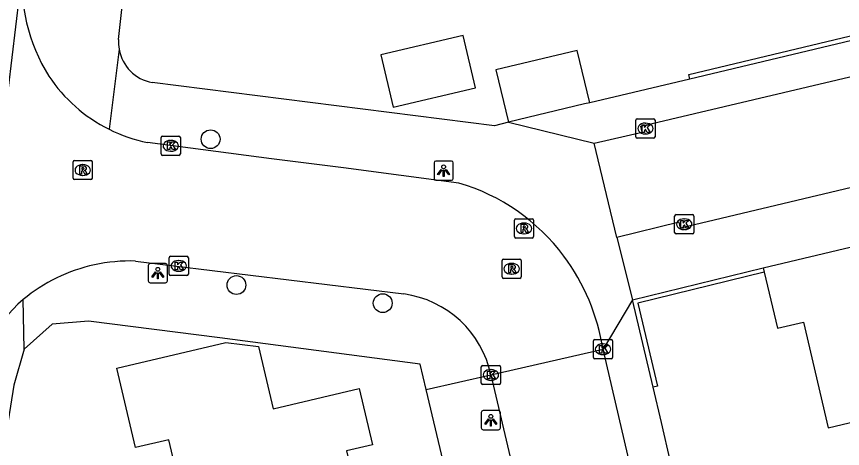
# Model space of a CAD drawing. Extents: x 158038 to 159242, y 380133 to 381214.
# Drawn here: x 159022.38 to 159065.36, y 380658.46 to 380680.95 of the extents above; entities that cross this region are included whole.
import ezdxf

# ---------------------------------------------------------------- set-up
doc = ezdxf.new("R2010")
doc.units = 0
for name, color, linetype in [('IMGEO_Boom', 7, 'Continuous'), ('IMGEO_Hek', 7, 'Continuous'), ('IMGEO_Kolk', 7, 'Continuous'), ('IMGEO_Lichtpunt', 7, 'Continuous'), ('IMGEO_Muur', 7, 'Continuous'), ('IMGEO_Pand', 7, 'Continuous'), ('IMGEO_Rijbaan_lokaal_gesloten', 7, 'Continuous'), ('IMGEO_Rijbaan_lokaal_open', 7, 'Continuous'), ('IMGEO_Rioolput', 7, 'Continuous'), ('IMGEO_Voetpad_open', 7, 'Continuous')]:
    doc.layers.add(name, color=color, linetype=linetype)

msp = doc.modelspace()

# ---------------------------------------------------------------- linework, layer by layer
at = {"layer": 'IMGEO_Boom'}
for centre in [(159032.485, 380674.56), (159033.827, 380666.967), (159041.438, 380666.024)]:
    msp.add_circle(centre, 0.489, dxfattribs=at)
at = {"layer": 'IMGEO_Hek'}
for points in [[(159026.127, 380665.089), (159024.245, 380664.928), (159022.782, 380663.629), (159022.251, 380661.757), (159021.951, 380659.889), (159020.451, 380647.546)], [(159032.961, 380664.209), (159026.127, 380665.089)]]:
    msp.add_lwpolyline(points, dxfattribs=at)
at = {"layer": 'IMGEO_Kolk'}
for p, q in [((159054.685, 380675.617), (159055.537, 380675.617)), ((159054.61, 380674.691), (159054.61, 380675.543)), ((159055.098, 380675.397), (159055.123, 380675.397)), ((159055.611, 380675.543), (159055.611, 380674.691)), ((159029.986, 380674.716), (159030.838, 380674.716)), ((159055.121, 380674.837), (159055.096, 380674.837)), ((159029.911, 380673.79), (159029.911, 380674.642)), ((159030.399, 380674.496), (159030.424, 380674.496)), ((159030.912, 380674.642), (159030.912, 380673.79)), ((159055.537, 380674.617), (159054.685, 380674.617)), ((159030.422, 380673.936), (159030.397, 380673.936)), ((159030.838, 380673.716), (159029.986, 380673.716)), ((159056.626, 380669.707), (159056.626, 380670.559)), ((159056.701, 380670.633), (159057.553, 380670.633)), ((159057.114, 380670.413), (159057.139, 380670.413)), ((159057.627, 380670.559), (159057.627, 380669.707)), ((159057.553, 380669.633), (159056.701, 380669.633)), ((159057.137, 380669.853), (159057.112, 380669.853)), ((159030.324, 380667.539), (159030.324, 380668.391)), ((159030.399, 380668.465), (159031.251, 380668.465)), ((159031.325, 380668.391), (159031.325, 380667.539)), ((159030.812, 380668.245), (159030.837, 380668.245)), ((159031.251, 380667.465), (159030.399, 380667.465)), ((159030.835, 380667.685), (159030.81, 380667.685)), ((159052.402, 380663.201), (159052.402, 380664.053)), ((159052.477, 380664.127), (159053.329, 380664.127)), ((159053.403, 380664.053), (159053.403, 380663.201)), ((159052.89, 380663.907), (159052.915, 380663.907)), ((159053.329, 380663.127), (159052.477, 380663.127)), ((159052.913, 380663.347), (159052.888, 380663.347)), ((159046.568, 380661.858), (159046.568, 380662.71)), ((159046.643, 380662.784), (159047.495, 380662.784)), ((159047.569, 380662.71), (159047.569, 380661.858)), ((159047.056, 380662.564), (159047.081, 380662.564)), ((159047.079, 380662.004), (159047.054, 380662.004)), ((159047.495, 380661.784), (159046.643, 380661.784))]:
    msp.add_line(p, q, dxfattribs=at)
for points in [[(159054.685, 380675.617), (159055.537, 380675.617)], [(159054.61, 380674.691), (159054.61, 380675.543)], [(159054.931, 380675.317), (159055.054, 380675.317), (159055.054, 380675.166), (159055.184, 380675.317), (159055.348, 380675.317), (159055.202, 380675.166), (159055.355, 380674.917), (159055.203, 380674.917), (159055.118, 380675.081), (159055.054, 380675.014), (159055.054, 380674.917), (159054.931, 380674.917), (159054.931, 380675.317)], [(159055.611, 380675.543), (159055.611, 380674.691)], [(159029.986, 380674.716), (159030.838, 380674.716)], [(159029.911, 380673.79), (159029.911, 380674.642)], [(159030.232, 380674.416), (159030.355, 380674.416), (159030.355, 380674.265), (159030.485, 380674.416), (159030.649, 380674.416), (159030.503, 380674.265), (159030.656, 380674.016), (159030.504, 380674.016), (159030.419, 380674.18), (159030.355, 380674.113), (159030.355, 380674.016), (159030.232, 380674.016), (159030.232, 380674.416)], [(159030.912, 380674.642), (159030.912, 380673.79)], [(159055.537, 380674.617), (159054.685, 380674.617)], [(159030.838, 380673.716), (159029.986, 380673.716)], [(159056.626, 380669.707), (159056.626, 380670.559)], [(159056.701, 380670.633), (159057.553, 380670.633)], [(159057.627, 380670.559), (159057.627, 380669.707)], [(159056.947, 380670.333), (159057.07, 380670.333), (159057.07, 380670.182), (159057.2, 380670.333), (159057.364, 380670.333), (159057.218, 380670.182), (159057.371, 380669.933), (159057.219, 380669.933), (159057.134, 380670.097), (159057.07, 380670.03), (159057.07, 380669.933), (159056.947, 380669.933), (159056.947, 380670.333)], [(159057.553, 380669.633), (159056.701, 380669.633)], [(159030.324, 380667.539), (159030.324, 380668.391)], [(159030.399, 380668.465), (159031.251, 380668.465)], [(159031.325, 380668.391), (159031.325, 380667.539)], [(159030.645, 380668.165), (159030.768, 380668.165), (159030.768, 380668.014), (159030.898, 380668.165), (159031.062, 380668.165), (159030.916, 380668.014), (159031.069, 380667.765), (159030.917, 380667.765), (159030.832, 380667.929), (159030.768, 380667.862), (159030.768, 380667.765), (159030.645, 380667.765), (159030.645, 380668.165)], [(159031.251, 380667.465), (159030.399, 380667.465)], [(159052.402, 380663.201), (159052.402, 380664.053)], [(159052.477, 380664.127), (159053.329, 380664.127)], [(159053.403, 380664.053), (159053.403, 380663.201)], [(159052.723, 380663.827), (159052.846, 380663.827), (159052.846, 380663.676), (159052.976, 380663.827), (159053.14, 380663.827), (159052.994, 380663.676), (159053.147, 380663.427), (159052.995, 380663.427), (159052.91, 380663.591), (159052.846, 380663.524), (159052.846, 380663.427), (159052.723, 380663.427), (159052.723, 380663.827)], [(159053.329, 380663.127), (159052.477, 380663.127)], [(159046.568, 380661.858), (159046.568, 380662.71)], [(159046.643, 380662.784), (159047.495, 380662.784)], [(159047.569, 380662.71), (159047.569, 380661.858)], [(159046.889, 380662.484), (159047.012, 380662.484), (159047.012, 380662.333), (159047.142, 380662.484), (159047.306, 380662.484), (159047.16, 380662.333), (159047.313, 380662.084), (159047.161, 380662.084), (159047.076, 380662.248), (159047.012, 380662.181), (159047.012, 380662.084), (159046.889, 380662.084), (159046.889, 380662.484)], [(159047.495, 380661.784), (159046.643, 380661.784)]]:
    msp.add_lwpolyline(points, dxfattribs=at)
for centre, start, end in [((159054.687, 380675.541), 91.552, 178.448), ((159054.687, 380675.541), 91.552, 178.448), ((159055.535, 380675.541), 1.552, 88.448), ((159055.535, 380675.541), 1.552, 88.448), ((159029.988, 380674.64), 91.552, 178.448), ((159029.988, 380674.64), 91.552, 178.448), ((159030.836, 380674.64), 1.552, 88.448), ((159030.836, 380674.64), 1.552, 88.448), ((159054.687, 380674.693), 181.552, 268.448), ((159054.687, 380674.693), 181.552, 268.448), ((159055.535, 380674.693), 271.552, 358.448), ((159055.535, 380674.693), 271.552, 358.448), ((159029.988, 380673.792), 181.552, 268.448), ((159029.988, 380673.792), 181.552, 268.448), ((159030.836, 380673.792), 271.552, 358.448), ((159030.836, 380673.792), 271.552, 358.448), ((159056.703, 380670.557), 91.552, 178.448), ((159056.703, 380670.557), 91.552, 178.448), ((159057.551, 380670.557), 1.552, 88.448), ((159057.551, 380670.557), 1.552, 88.448), ((159056.703, 380669.709), 181.552, 268.448), ((159056.703, 380669.709), 181.552, 268.448), ((159057.551, 380669.709), 271.552, 358.448), ((159057.551, 380669.709), 271.552, 358.448), ((159030.401, 380668.389), 91.552, 178.448), ((159030.401, 380668.389), 91.552, 178.448), ((159031.249, 380668.389), 1.552, 88.448), ((159031.249, 380668.389), 1.552, 88.448), ((159030.401, 380667.541), 181.552, 268.448), ((159030.401, 380667.541), 181.552, 268.448), ((159031.249, 380667.541), 271.552, 358.448), ((159031.249, 380667.541), 271.552, 358.448), ((159052.479, 380664.051), 91.552, 178.448), ((159052.479, 380664.051), 91.552, 178.448), ((159053.327, 380664.051), 1.552, 88.448), ((159053.327, 380664.051), 1.552, 88.448), ((159052.479, 380663.203), 181.552, 268.448), ((159052.479, 380663.203), 181.552, 268.448), ((159053.327, 380663.203), 271.552, 358.448), ((159053.327, 380663.203), 271.552, 358.448), ((159046.645, 380662.708), 91.552, 178.448), ((159046.645, 380662.708), 91.552, 178.448), ((159047.493, 380662.708), 1.552, 88.448), ((159047.493, 380662.708), 1.552, 88.448), ((159046.645, 380661.86), 181.552, 268.448), ((159046.645, 380661.86), 181.552, 268.448), ((159047.493, 380661.86), 271.552, 358.448), ((159047.493, 380661.86), 271.552, 358.448)]:
    msp.add_arc(centre, 0.0765, start, end, dxfattribs=at)
for centre, major_axis, ratio, start_param, end_param in [((159055.097, 380675.117), (-0.387, 0.002), 0.722429, 4.712389, 7.853982), ((159055.122, 380675.117), (-0.39, 0.002), 0.717154, 1.570796, 4.712389), ((159030.398, 380674.216), (-0.387, 0.002), 0.722429, 4.712389, 7.853982), ((159030.423, 380674.216), (-0.39, 0.002), 0.717154, 1.570796, 4.712389), ((159057.113, 380670.133), (-0.387, 0.002), 0.722429, 4.712389, 7.853982), ((159057.138, 380670.133), (-0.39, 0.002), 0.717154, 1.570796, 4.712389), ((159030.811, 380667.965), (-0.387, 0.002), 0.722429, 4.712389, 7.853982), ((159030.836, 380667.965), (-0.39, 0.002), 0.717154, 1.570796, 4.712389), ((159052.889, 380663.627), (-0.387, 0.002), 0.722429, 4.712389, 7.853982), ((159052.914, 380663.627), (-0.39, 0.002), 0.717154, 1.570796, 4.712389), ((159047.055, 380662.284), (-0.387, 0.002), 0.722429, 4.712389, 7.853982), ((159047.08, 380662.284), (-0.39, 0.002), 0.717154, 1.570796, 4.712389)]:
    msp.add_ellipse(centre, major_axis=major_axis, ratio=ratio, start_param=start_param, end_param=end_param, dxfattribs=at)
at = {"layer": 'IMGEO_Lichtpunt'}
for p, q in [((159045.012, 380673.42), (159044.204, 380673.42)), ((159045.012, 380673.42), (159044.204, 380673.42)), ((159044.11, 380673.325), (159044.11, 380672.518)), ((159044.11, 380673.325), (159044.11, 380672.518)), ((159045.106, 380672.518), (159045.106, 380673.325)), ((159045.106, 380672.518), (159045.106, 380673.325)), ((159044.204, 380672.424), (159045.012, 380672.424)), ((159044.204, 380672.424), (159045.012, 380672.424)), ((159029.236, 380667.991), (159029.236, 380667.184)), ((159029.236, 380667.991), (159029.236, 380667.184)), ((159030.138, 380668.086), (159029.33, 380668.086)), ((159030.138, 380668.086), (159029.33, 380668.086)), ((159030.232, 380667.184), (159030.232, 380667.991)), ((159030.232, 380667.184), (159030.232, 380667.991)), ((159029.33, 380667.09), (159030.138, 380667.09)), ((159029.33, 380667.09), (159030.138, 380667.09)), ((159046.566, 380660.331), (159046.566, 380659.524)), ((159046.566, 380660.331), (159046.566, 380659.524)), ((159047.468, 380660.426), (159046.66, 380660.426)), ((159047.468, 380660.426), (159046.66, 380660.426)), ((159047.562, 380659.524), (159047.562, 380660.331)), ((159047.562, 380659.524), (159047.562, 380660.331)), ((159046.66, 380659.43), (159047.468, 380659.43)), ((159046.66, 380659.43), (159047.468, 380659.43))]:
    msp.add_line(p, q, dxfattribs=at)
for points in [[(159044.484, 380672.989), (159044.523, 380672.961), (159044.335, 380672.699), (159044.297, 380672.726), (159044.484, 380672.989)], [(159044.696, 380672.961), (159044.734, 380672.988), (159044.921, 380672.726), (159044.882, 380672.698), (159044.696, 380672.961)], [(159044.586, 380672.941), (159044.633, 380672.941), (159044.633, 380672.619), (159044.586, 380672.619), (159044.586, 380672.941)], [(159029.61, 380667.655), (159029.649, 380667.627), (159029.461, 380667.365), (159029.423, 380667.392), (159029.61, 380667.655)], [(159029.712, 380667.607), (159029.759, 380667.607), (159029.759, 380667.285), (159029.712, 380667.285), (159029.712, 380667.607)], [(159029.822, 380667.627), (159029.86, 380667.654), (159030.047, 380667.392), (159030.008, 380667.364), (159029.822, 380667.627)], [(159046.94, 380659.995), (159046.979, 380659.967), (159046.791, 380659.705), (159046.753, 380659.732), (159046.94, 380659.995)], [(159047.042, 380659.947), (159047.089, 380659.947), (159047.089, 380659.625), (159047.042, 380659.625), (159047.042, 380659.947)], [(159047.152, 380659.967), (159047.19, 380659.994), (159047.377, 380659.732), (159047.338, 380659.704), (159047.152, 380659.967)]]:
    msp.add_lwpolyline(points, dxfattribs=at)
for centre in [(159044.609, 380673.123), (159029.735, 380667.789), (159047.065, 380660.129)]:
    msp.add_circle(centre, 0.0994, dxfattribs=at)
for centre, start, end in [((159044.204, 380673.325), 90, 180), ((159044.204, 380673.325), 90, 180), ((159045.012, 380673.325), 0, 90), ((159045.012, 380673.325), 0, 90), ((159044.204, 380672.518), 180, 270), ((159044.204, 380672.518), 180, 270), ((159045.012, 380672.518), 270, 0), ((159045.012, 380672.518), 270, 360), ((159029.33, 380667.991), 90, 180), ((159029.33, 380667.991), 90, 180), ((159030.138, 380667.991), 0, 90), ((159030.138, 380667.991), 0, 90), ((159029.33, 380667.184), 180, 270), ((159029.33, 380667.184), 180, 270), ((159030.138, 380667.184), 270, 0), ((159030.138, 380667.184), 270, 360), ((159046.66, 380660.331), 90, 180), ((159046.66, 380660.331), 90, 180), ((159047.468, 380660.331), 0, 90), ((159047.468, 380660.331), 0, 90), ((159046.66, 380659.524), 180, 270), ((159046.66, 380659.524), 180, 270), ((159047.468, 380659.524), 270, 0), ((159047.468, 380659.524), 270, 360)]:
    msp.add_arc(centre, 0.0946, start, end, dxfattribs=at)
at = {"layer": 'IMGEO_Muur'}
for points in [[(159057.422, 380677.694), (159057.367, 380677.927), (159066.151, 380680.025), (159066.206, 380679.792)], [(159066.206, 380679.792), (159057.422, 380677.694)], [(159054.43, 380666.197), (159061.237, 380667.865)], [(159061.293, 380667.63), (159054.718, 380666.019), (159055.736, 380661.705), (159055.503, 380661.65)], [(159055.503, 380661.65), (159054.43, 380666.197)]]:
    msp.add_lwpolyline(points, dxfattribs=at)
at = {"layer": 'IMGEO_Pand'}
for points in [[(159041.982, 380676.228), (159046.26, 380677.229), (159045.622, 380679.954), (159041.345, 380678.952), (159041.982, 380676.228)], [(159052.211, 380676.457), (159051.559, 380679.18), (159047.333, 380678.168), (159047.985, 380675.445)], [(159052.211, 380676.457), (159051.947, 380676.394), (159047.985, 380675.445)], [(159061.237, 380667.865), (159071.39, 380670.279)], [(159061.237, 380667.865), (159061.293, 380667.63)], [(159061.293, 380667.63), (159061.984, 380664.72), (159063.331, 380665.036), (159064.619, 380659.535), (159067.461, 380660.2)], [(159031.519, 380653.753), (159030.31, 380658.914), (159028.569, 380658.506), (159027.6, 380662.644), (159033.27, 380663.972), (159034.979, 380663.762), (159035.736, 380660.529), (159040.214, 380661.578), (159040.901, 380658.646), (159039.553, 380658.33), (159040.835, 380652.856), (159038.033, 380652.2)]]:
    msp.add_lwpolyline(points, dxfattribs=at)
at = {"layer": 'IMGEO_Rijbaan_lokaal_gesloten'}
msp.add_lwpolyline([(159020.042, 380661.25), (159022.729, 380683.619)], dxfattribs=at)
at = {"layer": 'IMGEO_Rijbaan_lokaal_open'}
for points in [[(159052.436, 380674.355), (159054.94, 380674.935), (159054.871, 380675.236), (159100.061, 380685.929)], [(159101.346, 380680.495), (159056.937, 380669.935), (159056.863, 380670.238), (159053.617, 380669.435)], [(159045.395, 380672.277), (159039.401, 380673.068), (159035.646, 380673.537), (159029.208, 380674.381)], [(159053.617, 380669.435), (159052.436, 380674.355)], [(159028.581, 380668.215), (159042.53, 380666.502)], [(159047.069, 380662.284), (159052.903, 380663.627)], [(159055.953, 380650.574), (159052.903, 380663.627)], [(159047.069, 380662.284), (159050.112, 380649.277)]]:
    msp.add_lwpolyline(points, dxfattribs=at)
for centre, radius, start, end in [((159031.728, 380682.662), 9.05, 173.9323, 212.1613), ((159030.855, 380682.372), 8.159, 213.6953, 243.3678), ((159030.862, 380682.396), 8.184, 243.4072, 258.3431), ((159042.461, 380662.226), 10.471, 36.657, 73.7284), ((159041.959, 380661.874), 11.083, 9.0995, 36.5657), ((159028.319, 380659.424), 8.798, 102.3268, 129.4755), ((159028.302, 380659.476), 8.743, 88.1742, 102.2919), ((159028.281, 380660.004), 8.333, 131.8089, 171.4012), ((159041.816, 380661.183), 5.367, 11.8389, 82.3597)]:
    msp.add_arc(centre, radius, start, end, dxfattribs=at)
at = {"layer": 'IMGEO_Rioolput'}
for p, q in [((159025.403, 380673.455), (159026.255, 380673.455)), ((159025.328, 380672.529), (159025.328, 380673.381)), ((159025.816, 380673.235), (159025.841, 380673.235)), ((159026.329, 380673.381), (159026.329, 380672.529)), ((159025.839, 380672.675), (159025.814, 380672.675)), ((159026.255, 380672.455), (159025.403, 380672.455)), ((159048.365, 380670.415), (159049.217, 380670.415)), ((159048.29, 380669.489), (159048.29, 380670.341)), ((159048.778, 380670.195), (159048.803, 380670.195)), ((159049.291, 380670.341), (159049.291, 380669.489)), ((159048.801, 380669.635), (159048.776, 380669.635)), ((159049.217, 380669.415), (159048.365, 380669.415)), ((159047.723, 380668.314), (159048.575, 380668.314)), ((159047.648, 380667.388), (159047.648, 380668.24)), ((159048.136, 380668.094), (159048.161, 380668.094)), ((159048.649, 380668.24), (159048.649, 380667.388)), ((159048.159, 380667.534), (159048.134, 380667.534)), ((159048.575, 380667.314), (159047.723, 380667.314))]:
    msp.add_line(p, q, dxfattribs=at)
for points in [[(159025.403, 380673.455), (159026.255, 380673.455)], [(159025.328, 380672.529), (159025.328, 380673.381)], [(159025.917, 380673.153), (159025.665, 380673.155), (159025.665, 380672.755)], [(159025.843, 380673.074), (159025.789, 380673.074), (159025.789, 380672.993)], [(159025.789, 380672.993), (159025.841, 380672.993)], [(159026.329, 380673.381), (159026.329, 380672.529)], [(159025.665, 380672.755), (159025.789, 380672.755), (159025.789, 380672.917), (159025.8, 380672.917)], [(159025.847, 380672.888), (159025.918, 380672.755), (159026.058, 380672.755), (159025.993, 380672.881)], [(159026.255, 380672.455), (159025.403, 380672.455)], [(159048.365, 380670.415), (159049.217, 380670.415)], [(159048.29, 380669.489), (159048.29, 380670.341)], [(159048.879, 380670.113), (159048.627, 380670.115), (159048.627, 380669.715)], [(159048.805, 380670.034), (159048.751, 380670.034), (159048.751, 380669.953)], [(159049.291, 380670.341), (159049.291, 380669.489)], [(159048.627, 380669.715), (159048.751, 380669.715), (159048.751, 380669.877), (159048.762, 380669.877)], [(159048.751, 380669.953), (159048.803, 380669.953)], [(159048.809, 380669.848), (159048.88, 380669.715), (159049.02, 380669.715), (159048.955, 380669.841)], [(159049.217, 380669.415), (159048.365, 380669.415)], [(159047.723, 380668.314), (159048.575, 380668.314)], [(159047.648, 380667.388), (159047.648, 380668.24)], [(159048.237, 380668.012), (159047.985, 380668.014), (159047.985, 380667.614)], [(159048.163, 380667.933), (159048.109, 380667.933), (159048.109, 380667.852)], [(159048.109, 380667.852), (159048.161, 380667.852)], [(159048.649, 380668.24), (159048.649, 380667.388)], [(159047.985, 380667.614), (159048.109, 380667.614), (159048.109, 380667.776), (159048.12, 380667.776)], [(159048.167, 380667.747), (159048.238, 380667.614), (159048.378, 380667.614), (159048.313, 380667.74)], [(159048.575, 380667.314), (159047.723, 380667.314)]]:
    msp.add_lwpolyline(points, dxfattribs=at)
for centre, radius, start, end in [((159025.405, 380673.379), 0.0765, 91.552, 178.448), ((159025.405, 380673.379), 0.0765, 91.552, 178.448), ((159026.253, 380673.379), 0.0765, 1.552, 88.448), ((159026.253, 380673.379), 0.0765, 1.552, 88.448), ((159025.825, 380673.182), 0.19, 274.7715, 282.9687), ((159025.849, 380672.978), 0.0964, 77.0061, 93.1865), ((159025.863, 380673.035), 0.0378, 276.6634, 79.6772), ((159025.916, 380673.043), 0.109, 350.3612, 89.416), ((159025.914, 380673.043), 0.112, 277.5842, 350.9817), ((159025.799, 380672.864), 0.0533, 26.0293, 88.6989), ((159025.898, 380672.828), 0.108, 29.5134, 73.7905), ((159025.405, 380672.531), 0.0765, 181.552, 268.448), ((159025.405, 380672.531), 0.0765, 181.552, 268.448), ((159026.253, 380672.531), 0.0765, 271.552, 358.448), ((159026.253, 380672.531), 0.0765, 271.552, 358.448), ((159048.367, 380670.339), 0.0765, 91.552, 178.448), ((159048.367, 380670.339), 0.0765, 91.552, 178.448), ((159049.215, 380670.339), 0.0765, 1.552, 88.448), ((159049.215, 380670.339), 0.0765, 1.552, 88.448), ((159048.811, 380669.938), 0.0964, 77.0061, 93.1865), ((159048.825, 380669.995), 0.0378, 276.6634, 79.6772), ((159048.878, 380670.003), 0.109, 350.3612, 89.416), ((159048.876, 380670.003), 0.112, 277.5842, 350.9817), ((159048.761, 380669.824), 0.0533, 26.0293, 88.6989), ((159048.787, 380670.142), 0.19, 274.7715, 282.9687), ((159048.86, 380669.788), 0.108, 29.5134, 73.7905), ((159048.367, 380669.491), 0.0765, 181.552, 268.448), ((159048.367, 380669.491), 0.0765, 181.552, 268.448), ((159049.215, 380669.491), 0.0765, 271.552, 358.448), ((159049.215, 380669.491), 0.0765, 271.552, 358.448), ((159047.725, 380668.238), 0.0765, 91.552, 178.448), ((159047.725, 380668.238), 0.0765, 91.552, 178.448), ((159048.573, 380668.238), 0.0765, 1.552, 88.448), ((159048.573, 380668.238), 0.0765, 1.552, 88.448), ((159048.145, 380668.041), 0.19, 274.7715, 282.9687), ((159048.169, 380667.837), 0.0964, 77.0061, 93.1865), ((159048.183, 380667.894), 0.0378, 276.6634, 79.6772), ((159048.236, 380667.902), 0.109, 350.3612, 89.416), ((159048.234, 380667.902), 0.112, 277.5842, 350.9817), ((159048.119, 380667.723), 0.0533, 26.0293, 88.6989), ((159048.218, 380667.687), 0.108, 29.5134, 73.7905), ((159047.725, 380667.39), 0.0765, 181.552, 268.448), ((159047.725, 380667.39), 0.0765, 181.552, 268.448), ((159048.573, 380667.39), 0.0765, 271.552, 358.448), ((159048.573, 380667.39), 0.0765, 271.552, 358.448)]:
    msp.add_arc(centre, radius, start, end, dxfattribs=at)
for centre, major_axis, ratio, start_param, end_param in [((159025.815, 380672.955), (-0.387, 0.002), 0.722429, 4.712389, 7.853982), ((159025.84, 380672.955), (-0.39, 0.002), 0.717154, 1.570796, 4.712389), ((159048.777, 380669.915), (-0.387, 0.002), 0.722429, 4.712389, 7.853982), ((159048.802, 380669.915), (-0.39, 0.002), 0.717154, 1.570796, 4.712389), ((159048.135, 380667.814), (-0.387, 0.002), 0.722429, 4.712389, 7.853982), ((159048.16, 380667.814), (-0.39, 0.002), 0.717154, 1.570796, 4.712389)]:
    msp.add_ellipse(centre, major_axis=major_axis, ratio=ratio, start_param=start_param, end_param=end_param, dxfattribs=at)
at = {"layer": 'IMGEO_Voetpad_open'}
for points in [[(159027.699, 380679.756), (159029.22, 380693.578), (159031.974, 380715.883)], [(159027.724, 380679.241), (159027.198, 380675.078)], [(159047.985, 380675.445), (159047.249, 380675.259), (159029.443, 380677.515)], [(159057.422, 380677.694), (159052.211, 380676.457)], [(159047.985, 380675.445), (159052.436, 380674.355)], [(159053.617, 380669.435), (159054.43, 380666.197)], [(159022.782, 380663.629), (159022.726, 380666.215)], [(159054.43, 380666.197), (159052.903, 380663.627)], [(159043.698, 380661.531), (159043.386, 380662.847), (159032.961, 380664.209), (159026.127, 380665.089), (159024.245, 380664.928), (159022.782, 380663.629)], [(159022.782, 380663.629), (159022.251, 380661.757), (159021.951, 380659.889), (159020.451, 380647.546), (159016.619, 380615.492), (159016.648, 380615.37), (159018.533, 380607.241)], [(159043.698, 380661.531), (159047.069, 380662.284)], [(159045.781, 380652.748), (159043.698, 380661.531)], [(159056.721, 380656.502), (159056.421, 380657.767), (159055.94, 380659.801), (159055.503, 380661.65)]]:
    msp.add_lwpolyline(points, dxfattribs=at)
for centre, radius, start, end in [((159029.844, 380679.602), 2.151, 175.8951, 189.6632), ((159029.812, 380679.602), 2.119, 189.8001, 259.9671)]:
    msp.add_arc(centre, radius, start, end, dxfattribs=at)

doc.saveas('drawing.dxf')
